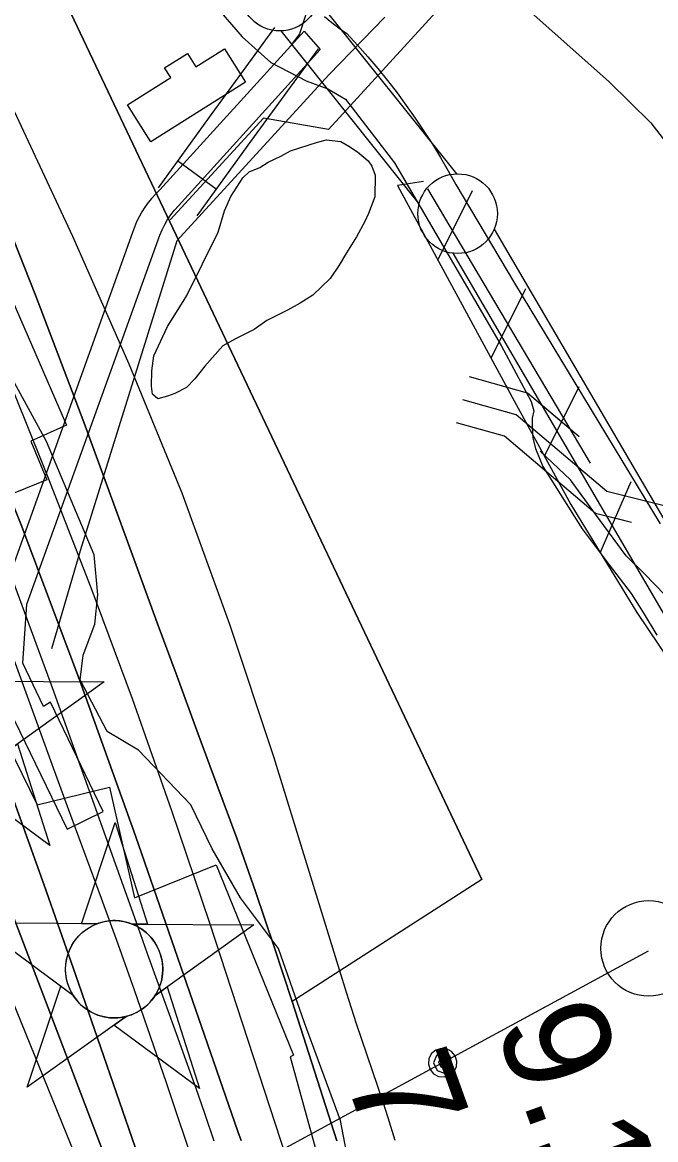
# Model space of a CAD drawing. Extents: x 3625074 to 3663148, y 511451 to 537151.
# Drawn here: x 3659378 to 3659776, y 529332 to 530034 of the extents above; entities that cross this region are included whole.
import ezdxf

# ---------------------------------------------------------------- set-up
doc = ezdxf.new("R2010")
doc.units = 0
for name, color, linetype in [('V-BLDG-OTLN', 7, 'Continuous'), ('V-CHAN-DOCK', 7, 'Continuous'), ('V-CHAN-NAID', 7, 'Continuous'), ('V-DOMW-TANK', 7, 'Continuous'), ('V-FLOD-BASE', 7, 'Continuous'), ('V-LEVE-TOET', 7, 'Continuous'), ('V-RIVR-EDGE', 7, 'Continuous'), ('V-RIVR-RANG', 7, 'Continuous'), ('V-ROAD-CNTR', 7, 'Continuous'), ('V-RRAP-FSHR', 7, 'Continuous'), ('V-RRAP-RVMT', 7, 'Continuous'), ('V-SITE-VEGE', 7, 'Continuous'), ('V-SURV-LINE', 7, 'Continuous'), ('V-TOPO-DPTH', 7, 'Continuous'), ('V-TOPO-MAJR', 7, 'Continuous'), ('V-TOPO-MINR', 7, 'Continuous'), ('V-TOPO-WATR', 7, 'Continuous'), ('V-UTIL-LINE', 7, 'Continuous')]:
    doc.layers.add(name, color=color, linetype=linetype)

msp = doc.modelspace()

# ---------------------------------------------------------------- linework, layer by layer
at = {"layer": 'V-BLDG-OTLN'}
msp.add_lwpolyline([(3659518.1, 529996.18), (3659458.47, 529958.69), (3659443.84, 529981.96), (3659471.01, 529999.05), (3659467.18, 530005.14), (3659481.51, 530014.15), (3659486.79, 530005.76), (3659504.91, 530017.15)], close=True, dxfattribs=at)
at = {"layer": 'V-CHAN-DOCK'}
for points in [[(3659554.79, 530028.16), (3659464.16, 529928.52), (3659461.59, 529926.05), (3659459.17, 529923.44), (3659456.92, 529920.69), (3659454.82, 529917.81), (3659452.9, 529914.81), (3659451.15, 529911.7), (3659449.58, 529908.5), (3659448.21, 529905.22), (3659447.04, 529901.86), (3659363.63, 529669.94)], [(3659372.92, 529595.42), (3659405.91, 529527.28), (3659428.5, 529538.41), (3659395.51, 529606.94), (3659391.14, 529604.24), (3659378.1, 529631.57), (3659380.54, 529668.55), (3659464.19, 529900.17), (3659465.6, 529903.54), (3659467.23, 529906.8), (3659469.08, 529909.94), (3659471.14, 529912.96), (3659473.39, 529915.82), (3659475.84, 529918.53), (3659564.88, 530016.61)]]:
    msp.add_lwpolyline(points, dxfattribs=at)
at = {"layer": 'V-CHAN-NAID'}
msp.add_lwpolyline([(3659352.68, 529620.24), (3659429.17, 529619.7), (3659366.97, 529575.18)], dxfattribs=at)
for points in [[(3659366.97, 529575.18), (3659374.77, 529580.76), (3659394.99, 529516.98), (3659341.14, 529556.69), (3659348.94, 529562.27), (3659350.6, 529562.75), (3659352.22, 529563.31), (3659354.38, 529564.22), (3659356.11, 529565.11), (3659357.98, 529566.22), (3659359.71, 529567.43), (3659361.27, 529568.68), (3659362.55, 529569.84), (3659363.94, 529571.27), (3659365.14, 529572.67), (3659366.26, 529574.14)], [(3659424.62, 529467.86), (3659415.04, 529467.93), (3659436.16, 529531.41), (3659456.39, 529467.63), (3659446.8, 529467.7), (3659445.22, 529468.28), (3659443.13, 529468.9), (3659441.09, 529469.35), (3659439.05, 529469.66), (3659437.89, 529469.77), (3659436.35, 529469.85), (3659434.63, 529469.85), (3659433.26, 529469.78), (3659431.35, 529469.58), (3659429.99, 529469.36), (3659428.2, 529468.98), (3659426.67, 529468.56), (3659425.64, 529468.22)], [(3659424.62, 529467.86), (3659348.13, 529468.4), (3659409.7, 529423), (3659408.59, 529424.91), (3659407.78, 529426.54), (3659406.95, 529428.51), (3659406.25, 529430.56), (3659405.89, 529431.88), (3659405.53, 529433.51), (3659405.29, 529434.95), (3659405.1, 529436.55), (3659404.99, 529438.29), (3659404.98, 529439.87), (3659405.08, 529441.94), (3659405.27, 529443.56), (3659405.66, 529445.76), (3659406.14, 529447.69), (3659406.74, 529449.57), (3659407.4, 529451.25), (3659408.12, 529452.84), (3659408.94, 529454.38), (3659410, 529456.11), (3659411.03, 529457.58), (3659412.03, 529458.85), (3659413.03, 529460), (3659414.34, 529461.33), (3659415.39, 529462.3), (3659417.11, 529463.7), (3659418.32, 529464.57), (3659420.01, 529465.64), (3659421.74, 529466.58), (3659423.19, 529467.27)], [(3659446.8, 529467.7), (3659523.29, 529467.16), (3659461.09, 529422.64), (3659462, 529424.12), (3659462.98, 529425.97), (3659463.69, 529427.56), (3659464.43, 529429.51), (3659464.98, 529431.3), (3659465.38, 529432.94), (3659465.74, 529434.95), (3659465.92, 529436.52), (3659466.05, 529438.72), (3659466.02, 529440.79), (3659465.83, 529443.01), (3659465.56, 529444.76), (3659465.07, 529447), (3659464.43, 529449.14), (3659463.68, 529451.12), (3659463.03, 529452.56), (3659462.03, 529454.48), (3659460.96, 529456.2), (3659459.75, 529457.9), (3659458.49, 529459.44), (3659457.22, 529460.81), (3659455.59, 529462.34), (3659453.84, 529463.75), (3659452.16, 529464.93), (3659450.27, 529466.06), (3659448.8, 529466.82)], [(3659443.06, 529409.73), (3659380.86, 529365.21), (3659401.98, 529428.69), (3659409.7, 529423), (3659410.33, 529422.04), (3659411.72, 529420.18), (3659412.93, 529418.76), (3659414.4, 529417.26), (3659415.79, 529416.01), (3659417.24, 529414.85), (3659418.64, 529413.86), (3659420.32, 529412.83), (3659422.03, 529411.92), (3659423.83, 529411.11), (3659425.27, 529410.55), (3659426.9, 529410.02), (3659429.12, 529409.46), (3659430.66, 529409.17), (3659432.68, 529408.91), (3659434.22, 529408.81), (3659436.08, 529408.79), (3659437.77, 529408.86), (3659439.48, 529409.04), (3659441.38, 529409.35)], [(3659461.09, 529422.64), (3659468.89, 529428.22), (3659489.11, 529364.44), (3659435.26, 529404.15), (3659443.06, 529409.73), (3659444.73, 529410.2), (3659446.34, 529410.77), (3659448.5, 529411.68), (3659450.23, 529412.56), (3659452.1, 529413.68), (3659453.83, 529414.89), (3659455.39, 529416.13), (3659456.67, 529417.3), (3659458.06, 529418.72), (3659459.26, 529420.12), (3659460.38, 529421.6)]]:
    msp.add_lwpolyline(points, close=True, dxfattribs=at)
msp.add_circle((3659435.51, 529439.32), 30.54, dxfattribs=at)
at = {"layer": 'V-DOMW-TANK'}
msp.add_line((3659771.33, 529452.43), (3659771.33, 529452.43), dxfattribs=at)
msp.add_circle((3659771.33, 529452.43), 30, dxfattribs=at)
at = {"layer": 'V-FLOD-BASE'}
msp.add_line((3659734.85, 529756.98), (3659632.64, 529929.33), dxfattribs=at)
msp.add_lwpolyline([(3660161.24, 527057.18), (3660123.23, 527362.02), (3660059.36, 527860.06), (3660016.91, 528186.79), (3660002.16, 528325.58), (3659979.63, 528502.23), (3659950.59, 528723.79), (3659933.1, 528879.14), (3659914.47, 529038.04), (3659903.57, 529108.96), (3659872.07, 529368.3), (3659852.48, 529498.32), (3659847.66, 529536.72), (3659847.9, 529555.59), (3659844.5, 529566.25), (3659840.5, 529576.92), (3659830.68, 529592.97), (3659790.24, 529659.54), (3659781.58, 529674.4), (3659768.77, 529687.54), (3659757.12, 529698.89), (3659737.98, 529725.09), (3659722.33, 529746.52), (3659703.09, 529764.46)], dxfattribs=at)
at = {"layer": 'V-LEVE-TOET'}
for points in [[(3659506.47, 530691.46), (3659505.3, 530599.51), (3659492.89, 530509.48), (3659494.81, 530427.57), (3659498.15, 530410.33), (3659503.82, 530389.49), (3659559.3, 530272.49), (3659583.38, 530206.32), (3659586.75, 530191.45), (3659593.07, 530175.35), (3659594.2, 530170.58), (3659600.59, 530159.82), (3659603.48, 530153.85), (3659606.33, 530144.32), (3659643.64, 530092.23), (3659689.93, 530046.55), (3659746.26, 529996.59), (3659772.63, 529970.74), (3659861.94, 529855.09)], [(3659502.51, 530040.1), (3659515.88, 530024.6), (3659533.96, 530008.44), (3659556.22, 529996.95), (3659569.73, 529992.06), (3659580.85, 529985.43), (3659611.61, 529945.52), (3659678.57, 529830.83), (3659697.59, 529795.79), (3659699.29, 529789.87), (3659698.05, 529785.17), (3659698.23, 529780.06), (3659698.48, 529772.78), (3659700.17, 529766.27), (3659704.74, 529755), (3659729.61, 529715.76), (3659746.42, 529693.13), (3659760.35, 529675.26), (3659767.87, 529663.36), (3659776.54, 529649.1)]]:
    msp.add_lwpolyline(points, dxfattribs=at)
at = {"layer": 'V-RIVR-EDGE'}
for points in [[(3659415.96, 529636.42), (3659423.36, 529656.01), (3659425.24, 529674.38), (3659422.85, 529699.51), (3659393.01, 529770.66), (3659372.88, 529807.47), (3659355.25, 529862.66), (3659341.26, 529904.98), (3659324.8, 529941.17), (3659322.4, 529959.56), (3659317.54, 529977.34), (3659308.41, 530000.64), (3659293.77, 530028.86), (3659285.23, 530043.59)], [(3659590.31, 529278.77), (3659577.61, 529344.36), (3659555.09, 529405.69), (3659538.66, 529452.3), (3659514.84, 529484.22), (3659497.15, 529514.9), (3659483.74, 529542.5), (3659450.74, 529576.9), (3659431.16, 529588.59), (3659414.08, 529621.1), (3659415.96, 529636.42)]]:
    msp.add_lwpolyline(points, dxfattribs=at)
at = {"layer": 'V-ROAD-CNTR'}
for p, q in [((3659554.79, 530028.16), (3659564.88, 530016.61)), ((3659499.51, 529929.12), (3659475.22, 529946.72))]:
    msp.add_line(p, q, dxfattribs=at)
for points in [[(3659717.73, 530422.82), (3659681.71, 530360.72), (3659636.25, 530253.65), (3659578.9, 530156.37), (3659548.38, 530072.39), (3659559.84, 530051.01), (3659551.85, 530026.49), (3659547.57, 530020.62)], [(3659567.64, 530037.35), (3659572.21, 530033.61), (3659576.9, 530030.05), (3659581.73, 530026.66)], [(3659536.16, 530030.44), (3659495.19, 529974.29), (3659463.05, 529929.92)], [(3659581.73, 530026.66), (3659588.36, 530019.5), (3659594.83, 530012.19), (3659601.15, 530004.75), (3659607.29, 529997.16), (3659613.27, 529989.45), (3659619.07, 529981.6), (3659624.7, 529973.63), (3659630.15, 529965.53), (3659635.42, 529957.32), (3659640.51, 529948.99), (3659645.41, 529940.55), (3659650.12, 529932), (3659687.11, 529869.97), (3659778.5, 529718.97)], [(3659563.65, 530017.21), (3659519.46, 529956.65), (3659487.34, 529912.32)], [(3660066.8, 529909.42), (3660040.35, 529906.22), (3659981.54, 529876.69), (3659939.41, 529834.76), (3659873.1, 529774.38), (3659829.61, 529740.13), (3659801.18, 529725.12), (3659745.04, 529739.21), (3659688.02, 529787.45), (3659654.64, 529796.8)], [(3659727.77, 529773.47), (3659695.22, 529801.02), (3659658.69, 529811.25)], [(3659716.5, 529783.01), (3659695.22, 529801.02), (3659658.69, 529811.25)], [(3659760.55, 529719.85), (3659738.01, 529725.52), (3659680.83, 529773.89), (3659650.6, 529782.36)], [(3659756.56, 529720.86), (3659738.01, 529725.52), (3659680.83, 529773.89), (3659650.6, 529782.36)]]:
    msp.add_lwpolyline(points, dxfattribs=at)
at = {"layer": 'V-RRAP-FSHR'}
for p, q in [((3659638.96, 529884.4), (3659660.72, 529928.11)), ((3659672.4, 529822.9), (3659694.16, 529866.62)), ((3659705.87, 529761.42), (3659727.59, 529805.16)), ((3659740.88, 529700.83), (3659760.41, 529745.59))]:
    msp.add_line(p, q, dxfattribs=at)
msp.add_lwpolyline([(3659629.92, 529933.76), (3659613.47, 529931.28), (3659686.9, 529796.23), (3659722.44, 529731.02), (3659763.85, 529663.24), (3659819.24, 529581.32), (3659831.76, 529504.03), (3659873.19, 529189.61), (3660042.51, 527775.8), (3660217.89, 526477.11), (3660220, 526414.35), (3660367.73, 525282.29), (3660390.58, 525283.05)], dxfattribs=at)
at = {"layer": 'V-RRAP-RVMT'}
for points in [[(3659216.73, 530159.37), (3659218.14, 530156.71), (3659236.8, 530165.14), (3659294.88, 530052.18), (3659275.89, 530040.64), (3659339.42, 529932.8), (3659405.57, 529780.95), (3659383.18, 529770.9), (3659393.13, 529746.55), (3659340.43, 529725.22), (3659362.24, 529676.03), (3659329.31, 529660.22), (3659387.09, 529542.57), (3659432.59, 529553.62), (3659448.21, 529484.2)], [(3659448.21, 529484.2), (3659499.63, 529504.84), (3659548.24, 529385.42), (3659546.07, 529384.3), (3659593.61, 529212.23), (3659654.93, 528992.2), (3659660.19, 528993.29), (3659712.97, 528784.14), (3659708.84, 528783.09)]]:
    msp.add_lwpolyline(points, dxfattribs=at)
at = {"layer": 'V-SITE-VEGE'}
msp.add_lwpolyline([(3659500.74, 529901.99), (3659504.85, 529915.42), (3659508.9, 529924.35), (3659516.35, 529936.05), (3659520.33, 529939.93), (3659527.11, 529942.66), (3659532.21, 529945.96), (3659540.12, 529949.79), (3659546.34, 529953.08), (3659563.26, 529958.48), (3659568.9, 529960.09), (3659577.88, 529958.85), (3659582.89, 529955.98), (3659588.47, 529952.54), (3659595.13, 529946.83), (3659597.34, 529943.43), (3659599.51, 529937.79), (3659599.34, 529924.31), (3659595.27, 529913.69), (3659592.96, 529908.66), (3659587.78, 529899.18), (3659581.47, 529889.15), (3659576.88, 529881.34), (3659571.15, 529872.99), (3659560.34, 529862.46), (3659552.41, 529857.51), (3659544.49, 529853.11), (3659531.49, 529846.54), (3659523.55, 529841.03), (3659511.68, 529835), (3659503.76, 529830.61), (3659492.36, 529817.84), (3659486.08, 529810.05), (3659480.95, 529804.5), (3659473.6, 529800.66), (3659469.08, 529799.04), (3659462.88, 529797.43), (3659459.55, 529800.28), (3659459.05, 529805.35), (3659459.18, 529814.89), (3659460.42, 529824.43), (3659469.09, 529842.85), (3659478.84, 529858.46), (3659481.13, 529862.36)], close=True, dxfattribs=at)
at = {"layer": 'V-SURV-LINE'}
for points in [[(3659563.76, 530047.13), (3659650.56, 529938.62)], [(3659627.12, 529919.89), (3659540.33, 530028.41)], [(3659674.35, 529903.99), (3659855.86, 529593.9)], [(3659829.98, 529578.74), (3659648.46, 529888.83)]]:
    msp.add_lwpolyline(points, dxfattribs=at)
for centre in [(3659539.57, 530053.38), (3659651.32, 529913.65)]:
    msp.add_circle(centre, 25, dxfattribs=at)
at = {"layer": 'V-TOPO-DPTH'}
for points in [[(3658430.98, 531411.32), (3659073.27, 530423.68), (3659075.41, 530418.73), (3659077.55, 530413.78), (3659079.69, 530408.83), (3659081.83, 530403.88), (3659091.82, 530380.73), (3659099, 530364.23), (3659106.22, 530347.74), (3659113.52, 530331.29), (3659120.88, 530314.86), (3659126.81, 530301.67), (3659137.13, 530278.65), (3659147.39, 530255.59), (3659157.56, 530232.51), (3659167.67, 530209.39), (3659297.73, 529910.64), (3659338.16, 529814.76), (3659377.1, 529718.29), (3659413.8, 529620.95), (3659449, 529523.03), (3659513.3, 529337.48), (3659515.25, 529331.9)], [(3659515.25, 529331.9), (3659513.3, 529337.48), (3659449, 529523.03), (3659413.8, 529620.95), (3659377.1, 529718.29), (3659338.16, 529814.76), (3659297.73, 529910.64), (3659167.67, 530209.39), (3659157.56, 530232.51), (3659147.39, 530255.59), (3659137.13, 530278.65), (3659126.81, 530301.67), (3659120.88, 530314.86), (3659113.52, 530331.29), (3659106.22, 530347.74), (3659099, 530364.23), (3659091.82, 530380.73), (3659081.83, 530403.88), (3659079.69, 530408.83), (3659077.55, 530413.78), (3659075.41, 530418.73), (3659073.27, 530423.68), (3658430.98, 531411.32)], [(3658443.78, 531411.9), (3659122.42, 530451.81), (3659128.79, 530437.98), (3659135.17, 530424.16), (3659286.41, 530097.25), (3659321.18, 530019.59), (3659354.64, 529941.4), (3659386.16, 529862.4), (3659416.38, 529782.86), (3659450.09, 529690.72), (3659462.51, 529656.86), (3659474.98, 529623.02), (3659487.52, 529589.2), (3659500.1, 529555.4), (3659512.47, 529521.53), (3659524.52, 529487.55), (3659536.09, 529453.4), (3659547.34, 529419.14), (3659575.4, 529331.53)], [(3659547.34, 529419.14), (3659536.09, 529453.4), (3659524.52, 529487.55), (3659512.47, 529521.53), (3659500.1, 529555.4), (3659487.52, 529589.2), (3659474.98, 529623.02), (3659462.51, 529656.86), (3659450.09, 529690.72), (3659416.38, 529782.86), (3659386.16, 529862.4), (3659354.64, 529941.4), (3659321.18, 530019.59), (3659286.41, 530097.25), (3659135.17, 530424.16), (3659128.79, 530437.98), (3659122.42, 530451.81), (3658443.78, 531411.9)], [(3658456.59, 531412.49), (3659206.45, 530464.42), (3659666.57, 529495.74), (3659547.34, 529419.14)], [(3659487.4, 529311.17), (3659468.29, 529368.11), (3659458.4, 529397.15), (3659448.33, 529426.13), (3659437.99, 529455.02), (3659427.48, 529483.84), (3659416.86, 529512.63), (3659406.26, 529541.42), (3659395.71, 529570.23), (3659385.18, 529599.05), (3659345.7, 529707.31), (3659314.46, 529789.87), (3659281.91, 529871.87), (3659247.37, 529953.07), (3659211.51, 530033.72), (3659067.01, 530348.42)], [(3659487.4, 529311.17), (3659468.29, 529368.11), (3659458.4, 529397.15), (3659448.33, 529426.13), (3659437.99, 529455.02), (3659427.48, 529483.84), (3659416.86, 529512.63), (3659406.26, 529541.42), (3659395.71, 529570.23), (3659385.18, 529599.05), (3659345.7, 529707.31), (3659314.46, 529789.87), (3659281.91, 529871.87), (3659247.37, 529953.07), (3659211.51, 530033.72), (3659067.01, 530348.42)], [(3659163.91, 530080.2), (3659190.87, 530019.3), (3659216.27, 529957.74), (3659240.61, 529895.73), (3659245.66, 529882.36), (3659266.71, 529826.7), (3659287.79, 529771.05), (3659308.9, 529715.41), (3659330.04, 529659.78), (3659350.94, 529604.07), (3659371.5, 529548.23), (3659391.54, 529492.2), (3659411.24, 529436.05), (3659468.37, 529270.78)], [(3659163.91, 530080.2), (3659190.87, 530019.3), (3659216.27, 529957.74), (3659240.61, 529895.73), (3659245.66, 529882.36), (3659266.71, 529826.7), (3659287.79, 529771.05), (3659308.9, 529715.41), (3659330.04, 529659.78), (3659350.94, 529604.07), (3659371.5, 529548.23), (3659391.54, 529492.2), (3659411.24, 529436.05), (3659468.37, 529270.78)], [(3659457.77, 529248.34), (3659362.76, 529496.38), (3659329.27, 529583.54), (3659295.66, 529670.66), (3659261.87, 529757.72), (3659227.95, 529844.72), (3659189.06, 529944.21), (3659174.51, 529981.44), (3659159.96, 530018.67), (3659145.42, 530055.9)], [(3659145.42, 530055.9), (3659159.96, 530018.67), (3659174.51, 529981.44), (3659189.06, 529944.21), (3659227.95, 529844.72), (3659261.87, 529757.72), (3659295.66, 529670.66), (3659329.27, 529583.54), (3659362.76, 529496.38), (3659457.77, 529248.34)]]:
    msp.add_lwpolyline(points, dxfattribs=at)
at = {"layer": 'V-TOPO-MAJR'}
msp.add_lwpolyline([(3659419.8, 529300.99), (3659320.07, 529545.97), (3659269.83, 529669.66), (3659219.71, 529793.4), (3659169.77, 529917.22), (3659119.96, 530041.08), (3659025.72, 530275.94), (3659023.12, 530282.42), (3659020.52, 530288.89), (3659017.92, 530295.36), (3659015.32, 530301.83), (3659012.61, 530308.26), (3659009.78, 530314.62), (3659006.74, 530320.89), (3659003.57, 530327.1), (3658995.88, 530341.6), (3658994.15, 530344.58), (3658993.52, 530345.55), (3658825.62, 530595.29), (3658798.86, 530635.38), (3658772.29, 530675.6), (3658745.98, 530715.99)], dxfattribs=at)
at = {"layer": 'V-TOPO-MINR'}
for points in [[(3659515.25, 529331.9), (3659513.3, 529337.48), (3659449, 529523.03), (3659413.8, 529620.95), (3659377.1, 529718.29), (3659338.16, 529814.76), (3659297.73, 529910.64), (3659167.67, 530209.39), (3659157.56, 530232.51), (3659147.39, 530255.59), (3659137.13, 530278.65), (3659126.81, 530301.67), (3659120.88, 530314.86), (3659113.52, 530331.29), (3659106.22, 530347.74), (3659099, 530364.23), (3659091.82, 530380.73), (3659081.83, 530403.88), (3659079.69, 530408.83), (3659077.55, 530413.78), (3659075.41, 530418.73), (3659073.27, 530423.68), (3658430.98, 531411.32)], [(3659554.06, 529289.61), (3659495.62, 529468.27), (3659471.78, 529538.81), (3659447.04, 529609.02), (3659420.95, 529678.73), (3659393.95, 529748.12), (3659390.6, 529756.47), (3659364.5, 529821.39), (3659338.26, 529886.27), (3659311.84, 529951.06), (3659285.29, 530015.81), (3659258.29, 530080.37), (3659230.85, 530144.73), (3659202.72, 530208.79), (3659174.13, 530272.66), (3659125.19, 530380.45), (3659113.12, 530407.07), (3658437.38, 531411.61)], [(3659612.12, 529331.85), (3659607.61, 529346.07), (3659604.43, 529355.93), (3659601.2, 529365.77), (3659597.89, 529375.59), (3659594.51, 529385.38), (3659591.15, 529395.18), (3659587.85, 529405), (3659584.67, 529414.85), (3659581.55, 529424.73), (3659535.74, 529572.6), (3659508.09, 529655.78), (3659478.2, 529738.09), (3659444.97, 529819.12), (3659409.5, 529899.28), (3659144.51, 530466.45), (3659142.46, 530470.86), (3659141.79, 530472.33), (3659139.91, 530476.42), (3659139.1, 530478.7), (3659138.98, 530479.09), (3658450.19, 531412.19)], [(3659666.57, 529495.74), (3659206.45, 530464.42), (3658456.59, 531412.49)], [(3659498.32, 529331.34), (3659492.58, 529348.23), (3659486.75, 529365.09), (3659480.79, 529381.91), (3659474.75, 529398.7), (3659468.65, 529415.47), (3659462.58, 529432.24), (3659456.53, 529449.03), (3659450.51, 529465.82), (3659396.79, 529615.94), (3659362.83, 529707.35), (3659327.42, 529798.18), (3659289.84, 529888.14), (3659250.8, 529977.5), (3659068.1, 530382.4)], [(3659487.4, 529311.17), (3659468.29, 529368.11), (3659458.4, 529397.15), (3659448.33, 529426.13), (3659437.99, 529455.02), (3659427.48, 529483.84), (3659416.86, 529512.63), (3659406.26, 529541.42), (3659395.71, 529570.23), (3659385.18, 529599.05), (3659345.7, 529707.31), (3659314.46, 529789.87), (3659281.91, 529871.87), (3659247.37, 529953.07), (3659211.51, 530033.72), (3659067.01, 530348.42)], [(3659468.37, 529270.78), (3659411.24, 529436.05), (3659391.54, 529492.2), (3659371.5, 529548.23), (3659350.94, 529604.07), (3659330.04, 529659.78), (3659308.9, 529715.41), (3659287.79, 529771.05), (3659266.71, 529826.7), (3659245.66, 529882.36), (3659240.61, 529895.73), (3659216.27, 529957.74), (3659190.87, 530019.3), (3659163.91, 530080.2)], [(3659457.77, 529248.34), (3659362.76, 529496.38), (3659329.27, 529583.54), (3659295.66, 529670.66), (3659261.87, 529757.72), (3659227.95, 529844.72), (3659189.06, 529944.21), (3659174.51, 529981.44), (3659159.96, 530018.67), (3659145.42, 530055.9)]]:
    msp.add_lwpolyline(points, dxfattribs=at)
at = {"layer": 'V-TOPO-WATR'}
msp.add_lwpolyline([(3659575.4, 529331.53), (3659547.34, 529419.14), (3659536.09, 529453.4), (3659524.52, 529487.55), (3659512.47, 529521.53), (3659500.1, 529555.4), (3659487.52, 529589.2), (3659474.98, 529623.02), (3659462.51, 529656.86), (3659450.09, 529690.72), (3659416.38, 529782.86), (3659386.16, 529862.4), (3659354.64, 529941.4), (3659321.18, 530019.59), (3659286.41, 530097.25), (3659135.17, 530424.16), (3659128.79, 530437.98), (3659122.42, 530451.81), (3658443.78, 531411.9)], dxfattribs=at)
at = {"layer": 'V-UTIL-LINE'}
msp.add_line((3659570.36, 530000.89), (3659605.46, 530037.06), dxfattribs=at)
for points in [[(3659708.98, 530118.67), (3659631.12, 530033.11), (3659570.16, 529966.53), (3659529.33, 529973.56), (3659470.58, 529909.85)], [(3659570.36, 530000.89), (3659474.94, 529896.59), (3659414.2, 529702.07), (3659396.09, 529640.49)], [(3659771.11, 529450.77), (3657365.07, 528146.33), (3656699.13, 527789.95), (3656427.14, 527838.96), (3656327.51, 527630.3), (3656207.17, 527529.25), (3656013.78, 527060.06), (3655819.71, 526594.43), (3655623.69, 526137.82), (3655417.26, 525654.96), (3655218.72, 525191.11), (3655001.87, 524723.05), (3654787.26, 524261.96), (3654583.4, 523800.69), (3654361.56, 523341.56), (3654147.94, 522884.09), (3653919.51, 522383.13), (3653709.51, 521948.92), (3653498.53, 521494.57), (3653068.31, 520569.6), (3652663.41, 519678.01), (3651448.76, 517085.59)], [(3659771.11, 529450.77), (3659741.22, 529434.56)], [(3659706.05, 529415.5), (3659676.16, 529399.29)], [(3659641.88, 529380.7), (3659644.44, 529379.4), (3659644.11, 529381.71), (3659641.63, 529382.89), (3659639.23, 529381.21), (3659640.71, 529378.15), (3659645.17, 529376.71), (3659647.73, 529380.12), (3659646.63, 529384.86), (3659642.31, 529386.38), (3659638.01, 529385.15), (3659636.21, 529380.68), (3659638.54, 529375.69), (3659646.17, 529372.79), (3659648.87, 529375.04), (3659650.5, 529378.14), (3659650.83, 529381.64), (3659649.79, 529384.99), (3659647.55, 529387.7), (3659644.44, 529389.33), (3659640.94, 529389.66), (3659637.59, 529388.62), (3659634.89, 529386.37), (3659633.25, 529383.27), (3659632.93, 529379.77), (3659633.96, 529376.42), (3659636.21, 529373.71), (3659639.32, 529372.08), (3659642.81, 529371.75), (3659646.17, 529372.79)], [(3659607.59, 529362.12), (3659577.7, 529345.91)]]:
    msp.add_lwpolyline(points, dxfattribs=at)

# ---------------------------------------------------------------- texts
at = {"layer": 'V-RIVR-RANG'}
for s, p in [('9.1', (3659674.48, 529404.53)), ('7.5', (3659579.66, 529372.69))]:
    msp.add_text(s, height=67, rotation=289.77833, dxfattribs=at).set_placement(p)

doc.saveas('drawing.dxf')
